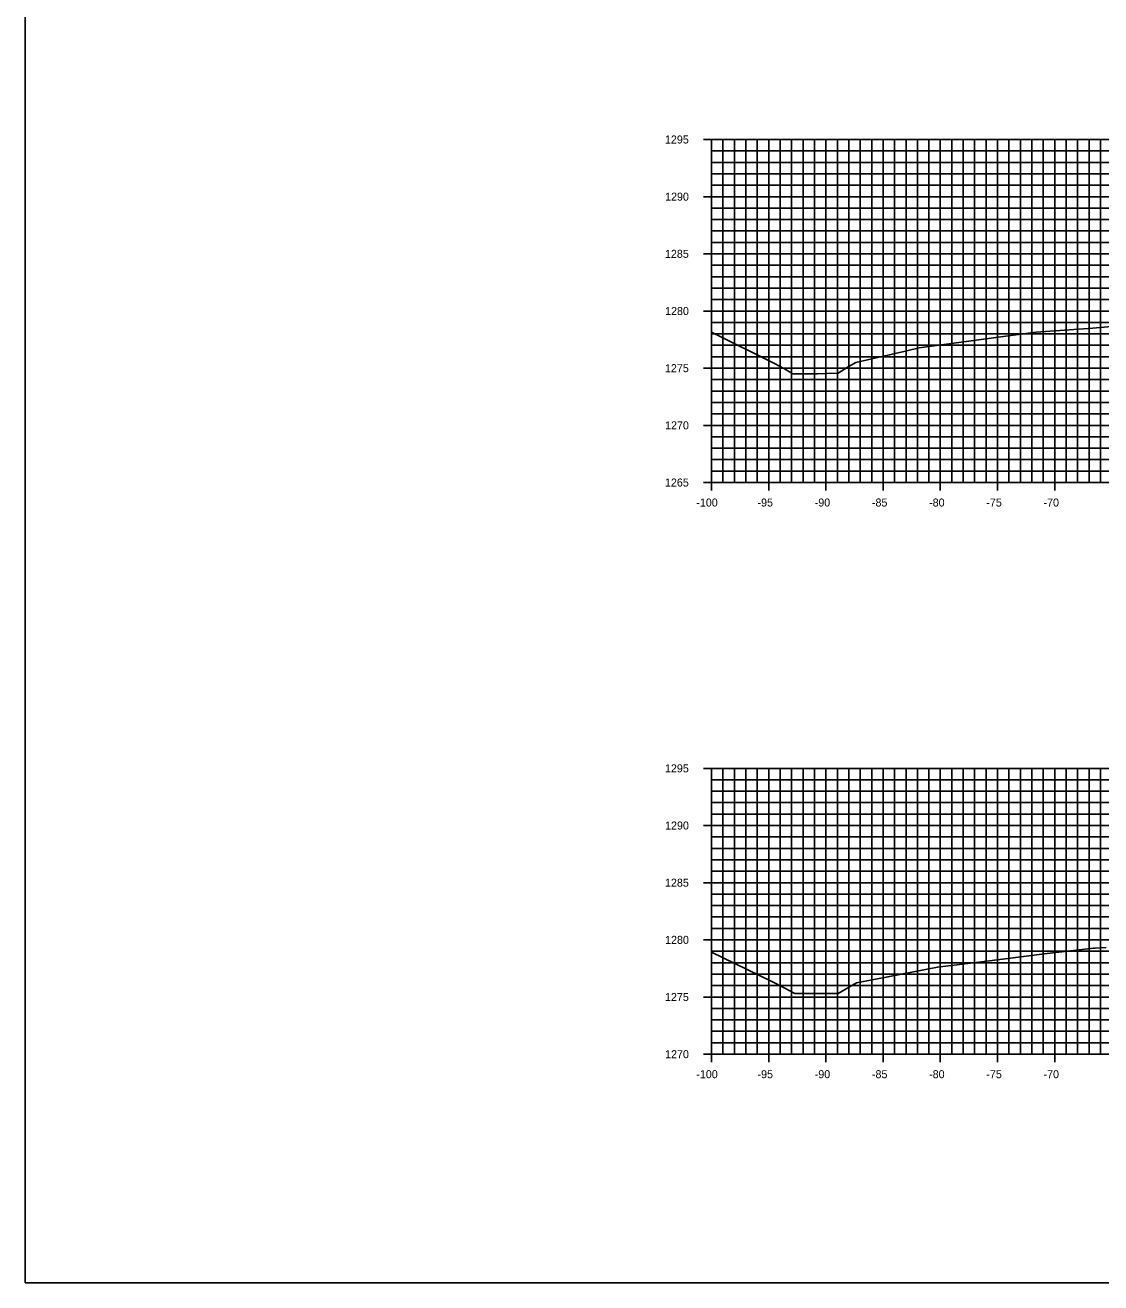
# Model space of a CAD drawing. Extents: x 674939 to 678919, y 750652 to 765176.
# Drawn here: x 678578.5 to 678672.6, y 755982.6 to 756092.6 of the extents above; entities that cross this region are included whole.
import ezdxf

# ---------------------------------------------------------------- set-up
doc = ezdxf.new("R2010")
doc.units = 0
for name, color, linetype in [('Level 10', 7, 'Continuous'), ('Level 20', 7, 'Continuous'), ('Level 4', 7, 'Continuous'), ('Level 8', 7, 'Continuous'), ('Level 9', 7, 'Continuous')]:
    doc.layers.add(name, color=color, linetype=linetype)

msp = doc.modelspace()

# ---------------------------------------------------------------- linework, layer by layer
at = {"layer": 'Level 10'}
for points in [[(678638.53, 756065.69), (678644.03, 756062.97), (678644.9, 756062.48), (678645.64, 756062.05), (678646.9, 756062.05), (678647.79, 756062.05), (678648.52, 756062.07), (678649.59, 756062.1), (678650.48, 756062.66), (678651.13, 756063.06), (678655.59, 756064.07), (678656.67, 756064.32), (678664.68, 756065.41), (678666.67, 756065.68), (678666.92, 756065.7), (678671.86, 756066.04), (678673.49, 756066.19)], [(678638.53, 756011.47), (678643.79, 756008.9), (678644.93, 756008.33), (678645.8, 756007.87), (678646.94, 756007.87), (678647.83, 756007.86), (678648.84, 756007.85), (678649.6, 756007.85), (678650.66, 756008.46), (678651.19, 756008.78), (678653.95, 756009.31), (678658.27, 756010.16), (678662.13, 756010.64), (678667.87, 756011.36), (678670.67, 756011.69), (678671.91, 756011.82), (678672.06, 756011.81), (678673.02, 756011.89)]]:
    msp.add_lwpolyline(points, dxfattribs=at)
at = {"layer": 'Level 20'}
for p, q in [((678638.53, 756082.55), (678838.53, 756082.55)), ((678638.53, 756052.55), (678638.53, 756082.55)), ((678639.53, 756052.55), (678639.53, 756082.55)), ((678640.53, 756052.55), (678640.53, 756082.55)), ((678641.53, 756052.55), (678641.53, 756082.55)), ((678642.53, 756052.55), (678642.53, 756082.55)), ((678643.53, 756052.55), (678643.53, 756082.55)), ((678644.53, 756052.55), (678644.53, 756082.55)), ((678645.53, 756052.55), (678645.53, 756082.55)), ((678646.53, 756052.55), (678646.53, 756082.55)), ((678647.53, 756052.55), (678647.53, 756082.55)), ((678648.53, 756052.55), (678648.53, 756082.55)), ((678649.53, 756052.55), (678649.53, 756082.55)), ((678650.53, 756052.55), (678650.53, 756082.55)), ((678651.53, 756052.55), (678651.53, 756082.55)), ((678652.53, 756052.55), (678652.53, 756082.55)), ((678653.53, 756052.55), (678653.53, 756082.55)), ((678654.53, 756052.55), (678654.53, 756082.55)), ((678655.53, 756052.55), (678655.53, 756082.55)), ((678656.53, 756052.55), (678656.53, 756082.55)), ((678657.53, 756052.55), (678657.53, 756082.55)), ((678658.53, 756052.55), (678658.53, 756082.55)), ((678659.53, 756052.55), (678659.53, 756082.55)), ((678660.53, 756052.55), (678660.53, 756082.55)), ((678661.53, 756052.55), (678661.53, 756082.55)), ((678662.53, 756052.55), (678662.53, 756082.55)), ((678663.53, 756052.55), (678663.53, 756082.55)), ((678664.53, 756052.55), (678664.53, 756082.55)), ((678665.53, 756052.55), (678665.53, 756082.55)), ((678666.53, 756052.55), (678666.53, 756082.55)), ((678667.53, 756052.55), (678667.53, 756082.55)), ((678668.53, 756052.55), (678668.53, 756082.55)), ((678669.53, 756052.55), (678669.53, 756082.55)), ((678670.53, 756052.55), (678670.53, 756082.55)), ((678671.53, 756052.55), (678671.53, 756082.55)), ((678672.53, 756052.55), (678672.53, 756082.55)), ((678638.53, 756081.55), (678838.53, 756081.55)), ((678638.53, 756080.55), (678838.53, 756080.55)), ((678638.53, 756079.55), (678838.53, 756079.55)), ((678638.53, 756078.55), (678838.53, 756078.55)), ((678638.53, 756077.55), (678838.53, 756077.55)), ((678638.53, 756076.55), (678838.53, 756076.55)), ((678638.53, 756075.55), (678838.53, 756075.55)), ((678638.53, 756074.55), (678838.53, 756074.55)), ((678638.53, 756073.55), (678838.53, 756073.55)), ((678638.53, 756072.55), (678838.53, 756072.55)), ((678638.53, 756071.55), (678838.53, 756071.55)), ((678638.53, 756070.55), (678838.53, 756070.55)), ((678638.53, 756069.55), (678838.53, 756069.55)), ((678638.53, 756068.55), (678838.53, 756068.55)), ((678638.53, 756067.55), (678838.53, 756067.55)), ((678638.53, 756066.55), (678838.53, 756066.55)), ((678638.53, 756065.55), (678838.53, 756065.55)), ((678638.53, 756064.55), (678838.53, 756064.55)), ((678638.53, 756063.55), (678838.53, 756063.55)), ((678638.53, 756062.55), (678838.53, 756062.55)), ((678638.53, 756061.55), (678838.53, 756061.55)), ((678638.53, 756060.55), (678838.53, 756060.55)), ((678638.53, 756059.55), (678838.53, 756059.55)), ((678638.53, 756058.55), (678838.53, 756058.55)), ((678638.53, 756057.55), (678838.53, 756057.55)), ((678638.53, 756056.55), (678838.53, 756056.55)), ((678638.53, 756055.55), (678838.53, 756055.55)), ((678638.53, 756054.55), (678838.53, 756054.55)), ((678638.53, 756053.55), (678838.53, 756053.55)), ((678638.53, 756052.55), (678838.53, 756052.55)), ((678638.53, 756027.55), (678838.53, 756027.55)), ((678638.53, 756002.55), (678638.53, 756027.55)), ((678639.53, 756002.55), (678639.53, 756027.55)), ((678640.53, 756002.55), (678640.53, 756027.55)), ((678641.53, 756002.55), (678641.53, 756027.55)), ((678642.53, 756002.55), (678642.53, 756027.55)), ((678643.53, 756002.55), (678643.53, 756027.55)), ((678644.53, 756002.55), (678644.53, 756027.55)), ((678645.53, 756002.55), (678645.53, 756027.55)), ((678646.53, 756002.55), (678646.53, 756027.55)), ((678647.53, 756002.55), (678647.53, 756027.55)), ((678648.53, 756002.55), (678648.53, 756027.55)), ((678649.53, 756002.55), (678649.53, 756027.55)), ((678650.53, 756002.55), (678650.53, 756027.55)), ((678651.53, 756002.55), (678651.53, 756027.55)), ((678652.53, 756002.55), (678652.53, 756027.55)), ((678653.53, 756002.55), (678653.53, 756027.55)), ((678654.53, 756002.55), (678654.53, 756027.55)), ((678655.53, 756002.55), (678655.53, 756027.55)), ((678656.53, 756002.55), (678656.53, 756027.55)), ((678657.53, 756002.55), (678657.53, 756027.55)), ((678658.53, 756002.55), (678658.53, 756027.55)), ((678659.53, 756002.55), (678659.53, 756027.55)), ((678660.53, 756002.55), (678660.53, 756027.55)), ((678661.53, 756002.55), (678661.53, 756027.55)), ((678662.53, 756002.55), (678662.53, 756027.55)), ((678663.53, 756002.55), (678663.53, 756027.55)), ((678664.53, 756002.55), (678664.53, 756027.55)), ((678665.53, 756002.55), (678665.53, 756027.55)), ((678666.53, 756002.55), (678666.53, 756027.55)), ((678667.53, 756002.55), (678667.53, 756027.55)), ((678668.53, 756002.55), (678668.53, 756027.55)), ((678669.53, 756002.55), (678669.53, 756027.55)), ((678670.53, 756002.55), (678670.53, 756027.55)), ((678671.53, 756002.55), (678671.53, 756027.55)), ((678672.53, 756002.55), (678672.53, 756027.55)), ((678638.53, 756026.55), (678838.53, 756026.55)), ((678638.53, 756025.55), (678838.53, 756025.55)), ((678638.53, 756024.55), (678838.53, 756024.55)), ((678638.53, 756023.55), (678838.53, 756023.55)), ((678638.53, 756022.55), (678838.53, 756022.55)), ((678638.53, 756021.55), (678838.53, 756021.55)), ((678638.53, 756020.55), (678838.53, 756020.55)), ((678638.53, 756019.55), (678838.53, 756019.55)), ((678638.53, 756018.55), (678838.53, 756018.55)), ((678638.53, 756017.55), (678838.53, 756017.55)), ((678638.53, 756016.55), (678838.53, 756016.55)), ((678638.53, 756015.55), (678838.53, 756015.55)), ((678638.53, 756014.55), (678838.53, 756014.55)), ((678638.53, 756013.55), (678838.53, 756013.55)), ((678638.53, 756012.55), (678838.53, 756012.55)), ((678638.53, 756011.55), (678838.53, 756011.55)), ((678638.53, 756010.55), (678838.53, 756010.55)), ((678638.53, 756009.55), (678838.53, 756009.55)), ((678638.53, 756008.55), (678838.53, 756008.55)), ((678638.53, 756007.55), (678838.53, 756007.55)), ((678638.53, 756006.55), (678838.53, 756006.55)), ((678638.53, 756005.55), (678838.53, 756005.55)), ((678638.53, 756004.55), (678838.53, 756004.55)), ((678638.53, 756003.55), (678838.53, 756003.55)), ((678638.53, 756002.55), (678838.53, 756002.55))]:
    msp.add_line(p, q, dxfattribs=at)
at = {"layer": 'Level 4'}
msp.add_lwpolyline([(678578.53, 755982.55), (678918.53, 755982.55), (678918.53, 756202.55), (678578.53, 756202.55)], close=True, dxfattribs=at)
at = {"layer": 'Level 8'}
for p, q in [((678637.83, 756082.55), (678639.23, 756082.55)), ((678638.53, 756052.55), (678638.53, 756082.55)), ((678638.53, 756081.55), (678638.88, 756081.55)), ((678638.53, 756080.55), (678638.88, 756080.55)), ((678638.53, 756079.55), (678638.88, 756079.55)), ((678638.53, 756078.55), (678638.88, 756078.55)), ((678637.83, 756077.55), (678639.23, 756077.55)), ((678638.53, 756076.55), (678638.88, 756076.55)), ((678638.53, 756075.55), (678638.88, 756075.55)), ((678638.53, 756074.55), (678638.88, 756074.55)), ((678638.53, 756073.55), (678638.88, 756073.55)), ((678637.83, 756072.55), (678639.23, 756072.55)), ((678638.53, 756071.55), (678638.88, 756071.55)), ((678638.53, 756070.55), (678638.88, 756070.55)), ((678638.53, 756069.55), (678638.88, 756069.55)), ((678638.53, 756068.55), (678638.88, 756068.55)), ((678637.83, 756067.55), (678639.23, 756067.55)), ((678638.53, 756066.55), (678638.88, 756066.55)), ((678638.53, 756065.55), (678638.88, 756065.55)), ((678638.53, 756064.55), (678638.88, 756064.55)), ((678638.53, 756063.55), (678638.88, 756063.55)), ((678637.83, 756062.55), (678639.23, 756062.55)), ((678638.53, 756061.55), (678638.88, 756061.55)), ((678638.53, 756060.55), (678638.88, 756060.55)), ((678638.53, 756059.55), (678638.88, 756059.55)), ((678637.83, 756057.55), (678639.23, 756057.55)), ((678638.53, 756058.55), (678638.88, 756058.55)), ((678638.53, 756056.55), (678638.88, 756056.55)), ((678638.53, 756055.55), (678638.88, 756055.55)), ((678638.53, 756054.55), (678638.88, 756054.55)), ((678638.53, 756053.55), (678638.88, 756053.55)), ((678638.53, 756051.85), (678638.53, 756053.25)), ((678643.53, 756051.85), (678643.53, 756053.25)), ((678648.53, 756051.85), (678648.53, 756053.25)), ((678653.53, 756051.85), (678653.53, 756053.25)), ((678658.53, 756051.85), (678658.53, 756053.25)), ((678663.53, 756051.85), (678663.53, 756053.25)), ((678668.53, 756051.85), (678668.53, 756053.25)), ((678637.83, 756052.55), (678639.23, 756052.55)), ((678638.53, 756052.55), (678838.53, 756052.55)), ((678637.83, 756027.55), (678639.23, 756027.55)), ((678638.53, 756002.55), (678638.53, 756027.55)), ((678638.53, 756026.55), (678638.88, 756026.55)), ((678638.53, 756025.55), (678638.88, 756025.55)), ((678638.53, 756024.55), (678638.88, 756024.55)), ((678638.53, 756023.55), (678638.88, 756023.55)), ((678637.83, 756022.55), (678639.23, 756022.55)), ((678638.53, 756021.55), (678638.88, 756021.55)), ((678638.53, 756020.55), (678638.88, 756020.55)), ((678638.53, 756019.55), (678638.88, 756019.55)), ((678638.53, 756018.55), (678638.88, 756018.55)), ((678637.83, 756017.55), (678639.23, 756017.55)), ((678638.53, 756016.55), (678638.88, 756016.55)), ((678638.53, 756015.55), (678638.88, 756015.55)), ((678638.53, 756014.55), (678638.88, 756014.55)), ((678638.53, 756013.55), (678638.88, 756013.55)), ((678637.83, 756012.55), (678639.23, 756012.55)), ((678638.53, 756011.55), (678638.88, 756011.55)), ((678638.53, 756010.55), (678638.88, 756010.55)), ((678638.53, 756009.55), (678638.88, 756009.55)), ((678638.53, 756008.55), (678638.88, 756008.55)), ((678637.83, 756007.55), (678639.23, 756007.55)), ((678638.53, 756006.55), (678638.88, 756006.55)), ((678638.53, 756005.55), (678638.88, 756005.55)), ((678638.53, 756004.55), (678638.88, 756004.55)), ((678637.83, 756002.55), (678639.23, 756002.55)), ((678638.53, 756003.55), (678638.88, 756003.55)), ((678638.53, 756001.85), (678638.53, 756003.25)), ((678638.53, 756002.55), (678838.53, 756002.55)), ((678643.53, 756001.85), (678643.53, 756003.25)), ((678648.53, 756001.85), (678648.53, 756003.25)), ((678653.53, 756001.85), (678653.53, 756003.25)), ((678658.53, 756001.85), (678658.53, 756003.25)), ((678663.53, 756001.85), (678663.53, 756003.25)), ((678668.53, 756001.85), (678668.53, 756003.25))]:
    msp.add_line(p, q, dxfattribs=at)

# ---------------------------------------------------------------- texts
at = {"layer": 'Level 9'}
for s, p in [('1295', (678634.46, 756082.2)), ('1290', (678634.47, 756077.2)), ('1285', (678634.46, 756072.2)), ('1280', (678634.47, 756067.2)), ('1275', (678634.46, 756062.2)), ('1270', (678634.47, 756057.2)), ('1265', (678634.46, 756052.2)), ('-100', (678637.2, 756050.45)), ('-95', (678642.55, 756050.45)), ('-90', (678647.55, 756050.45)), ('-85', (678652.55, 756050.45)), ('-80', (678657.55, 756050.45)), ('-75', (678662.55, 756050.45)), ('-70', (678667.55, 756050.45)), ('1295', (678634.46, 756027.2)), ('1290', (678634.47, 756022.2)), ('1285', (678634.46, 756017.2)), ('1280', (678634.47, 756012.2)), ('1275', (678634.46, 756007.2)), ('1270', (678634.47, 756002.2)), ('-100', (678637.2, 756000.45)), ('-95', (678642.55, 756000.45)), ('-90', (678647.55, 756000.45)), ('-85', (678652.55, 756000.45)), ('-80', (678657.55, 756000.45)), ('-75', (678662.55, 756000.45)), ('-70', (678667.55, 756000.45))]:
    msp.add_text(s, height=0.7, dxfattribs=at).set_placement(p)

doc.saveas('drawing.dxf')
